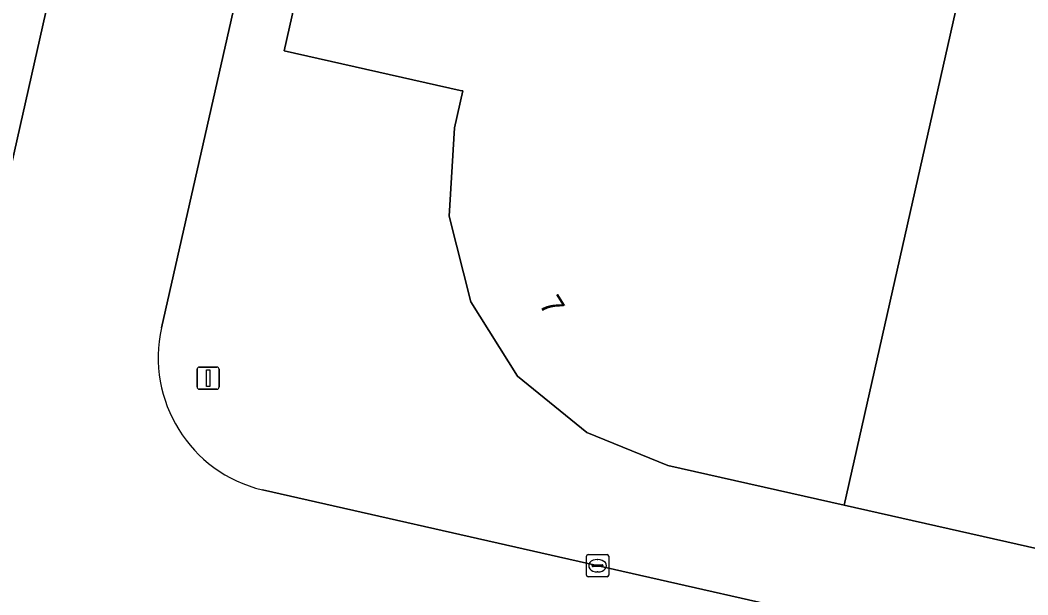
# Model space of a CAD drawing. Extents: x 162172 to 163187, y 382874 to 383685.
# Drawn here: x 162447.27 to 162492.69, y 383089.26 to 383115.17 of the extents above; entities that cross this region are included whole.
import ezdxf

# ---------------------------------------------------------------- set-up
doc = ezdxf.new("R2010")
doc.units = 0
for name, color, linetype in [('IMGEO_Kolk', 7, 'Continuous'), ('IMGEO_Lichtmast', 7, 'Continuous'), ('IMGEO_Pand', 7, 'Continuous'), ('IMGEO_Pand_nummerreeks', 7, 'Continuous'), ('IMGEO_Rijbaan_lokaal_open', 7, 'Continuous'), ('IMGEO_Voetpad_open', 7, 'Continuous')]:
    doc.layers.add(name, color=color, linetype=linetype)

msp = doc.modelspace()

# ---------------------------------------------------------------- linework, layer by layer
at = {"layer": 'IMGEO_Kolk'}
for p, q in [((162472.796, 383090.145), (162472.796, 383090.997)), ((162472.871, 383091.071), (162473.723, 383091.071)), ((162473.284, 383090.851), (162473.309, 383090.851)), ((162473.797, 383090.997), (162473.797, 383090.145)), ((162473.055, 383090.565), (162473.055, 383090.577)), ((162473.493, 383090.528), (162473.095, 383090.528)), ((162473.098, 383090.614), (162473.496, 383090.614)), ((162473.539, 383090.577), (162473.539, 383090.565)), ((162473.723, 383090.071), (162472.871, 383090.071)), ((162473.307, 383090.291), (162473.282, 383090.291))]:
    msp.add_line(p, q, dxfattribs=at)
for points in [[(162472.796, 383090.145), (162472.796, 383090.997)], [(162472.871, 383091.071), (162473.723, 383091.071)], [(162473.797, 383090.997), (162473.797, 383090.145)], [(162473.723, 383090.071), (162472.871, 383090.071)]]:
    msp.add_lwpolyline(points, dxfattribs=at)
for centre, radius, start, end in [((162472.873, 383090.995), 0.0765, 91.552, 178.448), ((162472.873, 383090.995), 0.0765, 91.552, 178.448), ((162473.721, 383090.995), 0.0765, 1.552, 88.448), ((162473.721, 383090.995), 0.0765, 1.552, 88.448), ((162473.095, 383090.574), 0.0403, 85.8775, 175.7526), ((162473.092, 383090.564), 0.0366, 178.938, 274.7102), ((162473.496, 383090.571), 0.043, 264.8664, 352.4533), ((162473.5, 383090.576), 0.0386, 1.7309, 96.639), ((162472.873, 383090.147), 0.0765, 181.552, 268.448), ((162472.873, 383090.147), 0.0765, 181.552, 268.448), ((162473.721, 383090.147), 0.0765, 271.552, 358.448), ((162473.721, 383090.147), 0.0765, 271.552, 358.448)]:
    msp.add_arc(centre, radius, start, end, dxfattribs=at)
for centre, major_axis, ratio, start_param, end_param in [((162473.283, 383090.571), (-0.387, 0.002), 0.722429, 4.712389, 7.853982), ((162473.308, 383090.571), (-0.39, 0.002), 0.717154, 1.570796, 4.712389)]:
    msp.add_ellipse(centre, major_axis=major_axis, ratio=ratio, start_param=start_param, end_param=end_param, dxfattribs=at)
at = {"layer": 'IMGEO_Lichtmast'}
for p, q in [((162455.247, 383098.631), (162455.247, 383099.431)), ((162455.247, 383099.431), (162455.247, 383098.631)), ((162455.347, 383099.531), (162456.137, 383099.531)), ((162456.137, 383099.531), (162455.347, 383099.531)), ((162456.237, 383099.431), (162456.237, 383098.631)), ((162456.237, 383098.631), (162456.237, 383099.431)), ((162456.137, 383098.531), (162455.347, 383098.531)), ((162455.347, 383098.531), (162456.137, 383098.531))]:
    msp.add_line(p, q, dxfattribs=at)
msp.add_lwpolyline([(162455.667, 383099.406), (162455.817, 383099.406), (162455.817, 383098.656), (162455.667, 383098.656), (162455.667, 383099.406)], dxfattribs=at)
for centre, start, end in [((162455.347, 383099.431), 90, 180), ((162455.347, 383099.431), 90, 180), ((162456.137, 383099.431), 0, 90), ((162456.137, 383099.431), 360, 90), ((162455.347, 383098.631), 180, 270), ((162455.347, 383098.631), 180, 270), ((162456.137, 383098.631), 270, 0), ((162456.137, 383098.631), 270, 0)]:
    msp.add_arc(centre, 0.1, start, end, dxfattribs=at)
at = {"layer": 'IMGEO_Pand'}
for points in [[(162559.988, 383163.353), (162503.691, 383175.881), (162503.099, 383176.013), (162500.928, 383165.755), (162500, 383161.367), (162499.702, 383159.959), (162499.524, 383159.117), (162499.248, 383159.178), (162484.409, 383093.295), (162500, 383089.778), (162504.597, 383088.741), (162505.635, 383088.507), (162541.223, 383080.464), (162545.606, 383099.824), (162546.358, 383103.146)], [(162499.248, 383159.178), (162479.347, 383163.61), (162479.591, 383164.664), (162480.934, 383170.477), (162481.648, 383173.568), (162473.143, 383175.448), (162460.267, 383118.672), (162459.164, 383113.794), (162467.097, 383112.008), (162467.227, 383111.979), (162466.852, 383110.317), (162466.614, 383106.341), (162467.591, 383102.472), (162469.691, 383099.116), (162472.808, 383096.577), (162476.459, 383095.089), (162484.409, 383093.295)]]:
    msp.add_lwpolyline(points, close=True, dxfattribs=at)
at = {"layer": 'IMGEO_Rijbaan_lokaal_open'}
for points in [[(162464.576, 383187.403), (162462.513, 383177.732), (162460.495, 383168.899), (162458.243, 383158.824), (162456.293, 383150.279), (162454.075, 383140.44), (162452.054, 383131.655), (162445.304, 383101.713), (162439.089, 383073.065), (162438.579, 383070.494), (162438.868, 383070.439)], [(162453.647, 383101.297), (162464.935, 383151.236), (162470.642, 383176.482), (162471.065, 383178.353), (162471.297, 383179.377)], [(162445.304, 383101.713), (162452.054, 383131.655), (162450.97, 383131.164), (162441.72, 383127.729), (162438.2, 383137.127), (162449.72, 383141.441), (162451.074, 383141.982)], [(162541.036, 383075.236), (162458.188, 383093.991)]]:
    msp.add_lwpolyline(points, dxfattribs=at)
msp.add_arc((162459.62, 383099.945), 6.124, 167.2474, 256.4781, dxfattribs=at)
at = {"layer": 'IMGEO_Voetpad_open'}
for points in [[(162482.345, 383176.907), (162472.376, 383179.158), (162472.204, 383178.109), (162471.065, 383178.353), (162470.642, 383176.482), (162471.642, 383176.258), (162466.114, 383150.985), (162464.935, 383151.236), (162453.647, 383101.297)], [(162505.635, 383088.507), (162504.597, 383088.741), (162500, 383089.778), (162484.409, 383093.295), (162476.459, 383095.089), (162472.808, 383096.577), (162469.691, 383099.116), (162467.591, 383102.472), (162466.614, 383106.341), (162466.852, 383110.317), (162467.227, 383111.979), (162467.097, 383112.008), (162459.164, 383113.794), (162460.267, 383118.672), (162473.143, 383175.448), (162481.648, 383173.568), (162482.291, 383176.65)], [(162458.188, 383093.991), (162541.036, 383075.236)]]:
    msp.add_lwpolyline(points, dxfattribs=at)
msp.add_arc((162459.62, 383099.945), 6.124, 167.2474, 256.4781, dxfattribs=at)

# ---------------------------------------------------------------- texts
at = {"layer": 'IMGEO_Pand_nummerreeks'}
msp.add_text('7', height=1, rotation=302.0339, dxfattribs=at).set_placement((162470.631, 383102.363))

doc.saveas('drawing.dxf')
